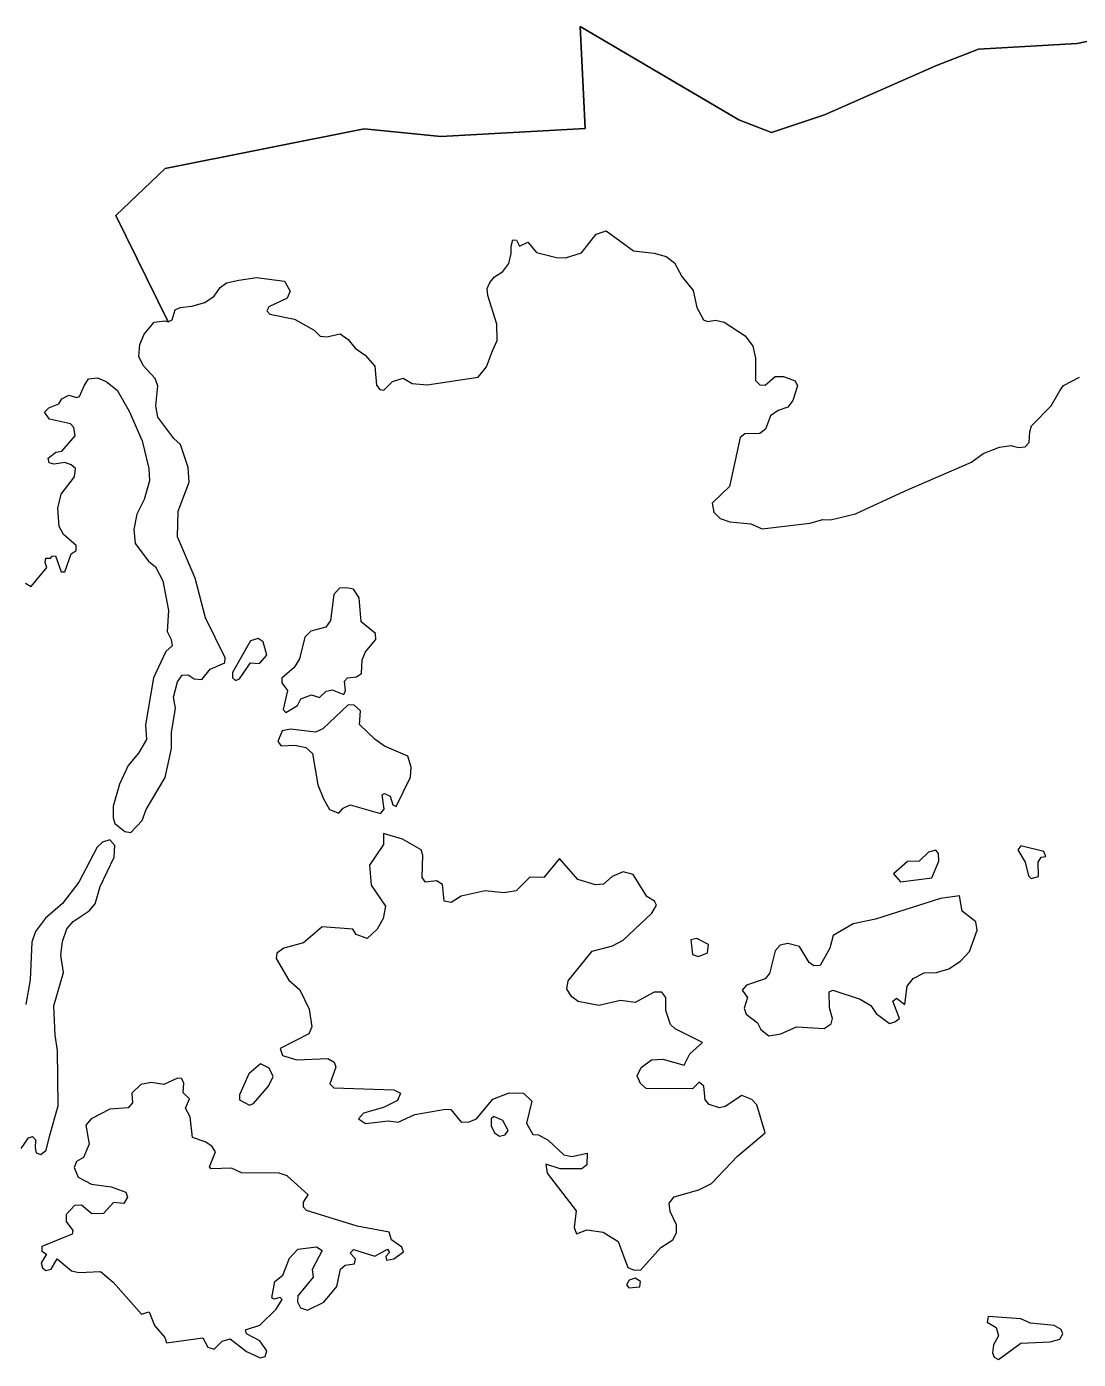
# Model space of a CAD drawing. Extents: x 369010 to 739155, y 6377141 to 6616555.
# Drawn here: x 445842 to 447208, y 6475236 to 6476967 of the extents above; entities that cross this region are included whole.
import ezdxf

# ---------------------------------------------------------------- set-up
doc = ezdxf.new("R2010")
doc.units = 0
doc.header["$LTSCALE"] = 40
doc.layers.add('1', color=7, linetype='Continuous', lineweight=13)

msp = doc.modelspace()

# ---------------------------------------------------------------- linework, layer by layer
at = {"layer": '1'}
for points in [[(445954.17, 6475939.26), (445956.32, 6475931.81), (445969.23, 6475921.39), (445977.01, 6475919.9), (445991.74, 6475935.62), (445997.04, 6475949.85), (446021.53, 6475991.56), (446029.97, 6476029.3), (446029.97, 6476049.98), (446034.94, 6476081.43), (446032.46, 6476095.83), (446037.59, 6476115.69), (446043.71, 6476124.29), (446051.49, 6476124.79), (446059.1, 6476119.5), (446069.36, 6476119), (446080.29, 6476132.4), (446098.99, 6476140.51), (446099.49, 6476146.97), (446074, 6476199.1), (446060.76, 6476250.57), (446037.59, 6476304.2), (446038.58, 6476337.3), (446052.81, 6476375.2), (446051.66, 6476394.4), (446041.39, 6476424.02), (446032.95, 6476431.97), (446012.27, 6476459.44), (446009.62, 6476474.5), (446012.1, 6476500.15), (446008.62, 6476509.75), (445993.07, 6476526.8), (445987.61, 6476538.39), (445988.93, 6476553.78), (445994.23, 6476567.51), (446007.47, 6476583.07), (446021.04, 6476584.89), (446025.51, 6476583.4), (445957.48, 6476721.76), (446021.7, 6476782.67), (446280.22, 6476833.98), (446379.68, 6476824.21), (446567.03, 6476834.64), (446560.58, 6476966.88), (446766.8, 6476845.73), (446809, 6476829.51), (446878.02, 6476852.35), (447023.33, 6476916.56), (447077.95, 6476937.42), (447206.05, 6476945.19), (447295.58, 6476963.73)], [(446560.58, 6476966.88), (446567.03, 6476834.64), (446379.68, 6476824.21), (446280.22, 6476833.98), (446021.7, 6476782.67), (445957.48, 6476721.76), (446025.51, 6476583.4), (446030.64, 6476586.05), (446034.44, 6476598.96), (446041.23, 6476601.94), (446056.29, 6476603.76), (446073.17, 6476608.39), (446085.25, 6476616.67), (446093.03, 6476628.09), (446101.31, 6476634.21), (446117.19, 6476637.52), (446140.2, 6476641), (446176.61, 6476636.36), (446183.89, 6476623.12), (446180.09, 6476614.02), (446156.42, 6476602.77), (446153.77, 6476597.64), (446157.41, 6476593.33), (446189.52, 6476587.04), (446215.01, 6476572.81), (446222.95, 6476564.7), (446231.56, 6476563.87), (446248.77, 6476567.68), (446259.36, 6476560.4), (446268.47, 6476549.14), (446281.21, 6476540.04), (446294.12, 6476525.64), (446295.94, 6476501.15), (446300.57, 6476495.35), (446305.54, 6476494.69), (446317.12, 6476506.11), (446330.86, 6476510.08), (446342.45, 6476503.3), (446361.98, 6476501.48), (446428.18, 6476511.74), (446439.1, 6476524.98), (446446.71, 6476545.67), (446452.67, 6476559.4), (446452.51, 6476580.42), (446440.59, 6476617.5), (446439.76, 6476626.6), (446443.4, 6476634.71), (446449.53, 6476641.99), (446460.12, 6476648.78), (446467.9, 6476659.04), (446470.88, 6476672.11), (446470.88, 6476681.88), (446473.36, 6476690.15), (446478.16, 6476689.33), (446481.97, 6476681.88), (446492.72, 6476687.01), (446503.98, 6476673.44), (446529.8, 6476666.82), (446541.55, 6476666.49), (446562.24, 6476672.94), (446581.6, 6476697.27), (446594.34, 6476701.57), (446629.76, 6476675.59), (446656.9, 6476672.77), (446672.3, 6476668.47), (446683.05, 6476660.03), (446692.65, 6476642.49), (446707.22, 6476624.28), (446712.02, 6476601.94), (446720.79, 6476586.05), (446725.92, 6476584.06), (446736.51, 6476585.72), (446747.77, 6476583.07), (446775.07, 6476565.36), (446785, 6476551.63), (446788.48, 6476536.4), (446788.31, 6476507.11), (446793.94, 6476501.81), (446800.89, 6476500.98), (446814.13, 6476512.57), (446824.89, 6476512.24), (446839.95, 6476506.61), (446842.93, 6476500.15), (446836.97, 6476481.29), (446830.19, 6476472.68), (446817.77, 6476468.38), (446807.84, 6476461.43), (446801.39, 6476444.21), (446794.11, 6476438.26), (446774.74, 6476437.92), (446768.45, 6476433.13), (446754.55, 6476369.57), (446732.04, 6476347.73), (446734.19, 6476336.14), (446742.3, 6476327.86), (446754.88, 6476323.56), (446782.19, 6476321.08), (446797.25, 6476314.46), (446858.98, 6476321.74), (446876.03, 6476326.54)], [(447295.58, 6476963.73), (447206.05, 6476945.19), (447077.95, 6476937.42), (447023.33, 6476916.56), (446878.02, 6476852.35), (446809, 6476829.51), (446766.8, 6476845.73), (446560.58, 6476966.88)], [(445840.31, 6476244.12), (445847.59, 6476239.49), (445867.78, 6476264.48), (445865.79, 6476270.93), (445866.46, 6476276.39), (445872.58, 6476276.39), (445875.06, 6476279.04), (445879.37, 6476279.54), (445886.65, 6476258.68), (445891.12, 6476258.68), (445899.72, 6476282.02), (445906.01, 6476286.32), (445906.01, 6476292.78), (445889.79, 6476307.34), (445884.17, 6476317.77), (445882.34, 6476341.6), (445886.48, 6476359.64), (445904.03, 6476381.98), (445905.35, 6476392.74), (445899.72, 6476397.54), (445891.28, 6476400.52), (445877.38, 6476398.53), (445870.92, 6476400.19), (445869.6, 6476406.48), (445879.53, 6476414.26), (445887.31, 6476415.58), (445904.69, 6476435.28), (445903.03, 6476446.2), (445898.73, 6476450.83), (445871.26, 6476456.96), (445865.13, 6476465.89), (445870.76, 6476471.52), (445883.67, 6476476.98), (445887.64, 6476483.44), (445896.58, 6476488.24), (445906.51, 6476485.26), (445910.48, 6476486.42), (445916.6, 6476500.32), (445922.23, 6476509.59), (445933.82, 6476510.91), (445944.91, 6476505.78), (445959.14, 6476494.53), (445974.7, 6476467.55), (445991.91, 6476428.99), (446000.51, 6476392.91), (446001.18, 6476377.02), (445994.23, 6476352.52), (445984.96, 6476333.66), (445981.15, 6476313.47), (445982.81, 6476295.43), (446000.02, 6476272.59), (446009.29, 6476265.14), (446018.55, 6476247.1), (446026, 6476208.54), (446024.35, 6476181.39), (446029.31, 6476170.64), (446030.8, 6476162.53), (446022.69, 6476155.24), (446006.47, 6476120.98), (445996.21, 6476059.75), (445997.2, 6476040.88), (445986.94, 6476023.34), (445973.54, 6476006.95), (445962.28, 6475982.95), (445954.17, 6475954.49), (445954.17, 6475939.26)], [(446876.03, 6476326.54), (446885.63, 6476326.04), (446918.07, 6476333.82), (446981.95, 6476363.61), (447069.01, 6476401.35), (447084.23, 6476412.44), (447105.42, 6476420.71), (447120.31, 6476422.7), (447129.75, 6476420.22), (447138.52, 6476421.04), (447143.98, 6476426.67), (447144.48, 6476440.41), (447146.96, 6476448.52), (447172.45, 6476474.34), (447184.03, 6476494.69), (447188.5, 6476500.65), (447209.19, 6476511.74)], [(446374.22, 6475857.17), (446359.82, 6475855.35), (446355.52, 6475861.47), (446356.51, 6475890.6), (446354.2, 6475897.55), (446329.87, 6475911.29), (446305.21, 6475918.57), (446305.21, 6475904.34), (446286.84, 6475877.53), (446289.32, 6475851.54), (446307.69, 6475824.24), (446304.71, 6475808.35), (446296.93, 6475794.45), (446284.19, 6475782.36), (446269.79, 6475787.49), (446265.49, 6475794.45), (446225.6, 6475797.42), (446201.44, 6475776.9), (446175.62, 6475769.62), (446166.51, 6475763.16), (446165.69, 6475756.21), (446182.4, 6475728.24), (446196.64, 6475715.5), (446208.72, 6475690.51), (446212.19, 6475667.83), (446208.39, 6475658.73), (446170.98, 6475639.7), (446174.13, 6475630.27), (446192.83, 6475624.64), (446233.05, 6475626.46), (446240.99, 6475621.82), (446243.47, 6475615.2), (446235.7, 6475593.52), (446240.83, 6475588.23), (446318.78, 6475585.74), (446327.38, 6475581.28), (446323.58, 6475572.01), (446305.04, 6475562.91), (446279.39, 6475555.29), (446272.93, 6475548.18), (446282.04, 6475542.22), (446311.5, 6475545.69)], [(445834.68, 6475509.45), (445844.28, 6475523.35), (445849.41, 6475525.34), (445853.22, 6475520.7), (445852.72, 6475510.27), (445854.04, 6475503.99), (445860.17, 6475501.83), (445867.12, 6475507.46), (445871.75, 6475526.83), (445882.68, 6475565.06), (445881.68, 6475636.72), (445878.7, 6475656.91), (445877.21, 6475694.81), (445889.46, 6475738.01), (445885.99, 6475760.52), (445888.14, 6475778.56), (445893.93, 6475794.78), (445902.04, 6475804.38), (445922.89, 6475818.11), (445930.51, 6475827.38), (445937.13, 6475849.72), (445955.5, 6475887.96), (445956.32, 6475903.18), (445949.87, 6475910.46), (445940.44, 6475907.48), (445933.49, 6475901.03), (445909.65, 6475855.35), (445888.3, 6475827.88), (445866.29, 6475809.01), (445853.38, 6475791.47), (445848.42, 6475777.73), (445846.43, 6475728.74), (445840.64, 6475696.47)], [(446311.5, 6475545.69), (446324.07, 6475543.87), (446345.92, 6475553.97), (446385.81, 6475560.75), (446392.59, 6475560.42), (446406, 6475543.87), (446416.59, 6475544.04), (446426.19, 6475548.18), (446447.04, 6475573.66), (446468.39, 6475581.77), (446487.26, 6475581.28), (446498.02, 6475571.01), (446490.74, 6475542.38), (446499.34, 6475527.65), (446506.63, 6475527.32), (446519.2, 6475520.37), (446539.23, 6475501.5), (446549.82, 6475499.02), (446569.68, 6475503.32), (446569.52, 6475488.59), (446562.73, 6475483.3), (446534.76, 6475483.3), (446516.22, 6475489.26), (446517.88, 6475477.67), (446555.28, 6475428.52), (446552.97, 6475407), (446555.95, 6475398.73), (446569.19, 6475404.02), (446590.37, 6475400.88), (446610.07, 6475388.79), (446622.64, 6475354.87), (446630.59, 6475351.39), (446639.36, 6475351.89), (446665.34, 6475381.18), (446680.9, 6475390.78), (446685.87, 6475400.05), (446685.87, 6475410.31), (446677.59, 6475427.69), (446676.43, 6475438.61), (446682.89, 6475446.72), (446714.66, 6475455.99), (446731.21, 6475463.93), (446765.14, 6475499.68), (446800.89, 6475530.14), (446789.97, 6475566.38), (446783.68, 6475573.33), (446770.6, 6475578.3), (446748.92, 6475564.23), (446741.64, 6475562.57), (446728.4, 6475566.88), (446722.94, 6475572.84), (446721.45, 6475590.38), (446715, 6475595.67), (446706.39, 6475587.07), (446646.31, 6475587.4), (446639.03, 6475593.85), (446634.73, 6475603.78), (446639.86, 6475614.87), (446653.26, 6475624.8), (446667.83, 6475625.63), (446695.63, 6475617.85), (446703.24, 6475632.42), (446719.63, 6475647.48), (446683.88, 6475665.02), (446677.92, 6475670.81), (446671.96, 6475688.85), (446671.8, 6475705.9), (446666.83, 6475712.85), (446656.9, 6475712.52), (446632.08, 6475699.11), (446613.21, 6475701.76), (446584.91, 6475695.31), (446558.1, 6475700.44), (446549.66, 6475706.73), (446543.53, 6475716.66), (446544.86, 6475727.58), (446576.3, 6475765.81), (446602.45, 6475772.93), (446616.35, 6475780.38), (446653.76, 6475815.13), (446659.88, 6475825.89), (446657.4, 6475831.02), (446647.3, 6475836.98), (446629.43, 6475865.45), (446616.52, 6475868.92), (446602.29, 6475863.13), (446590.87, 6475852.87), (446580.61, 6475852.04), (446557.77, 6475858.99), (446533.77, 6475886.47), (446513.25, 6475861.81), (446495.21, 6475861.97), (446477.66, 6475844.26), (446461.61, 6475841.78), (446437.45, 6475844.26), (446406.16, 6475837.31), (446393.09, 6475829.2), (446383.82, 6475831.02), (446382, 6475852.54), (446374.22, 6475857.17)], [(446266.31, 6475378.53), (446293.79, 6475369.93), (446310.5, 6475378.7), (446312.82, 6475374.56), (446308.19, 6475369.27), (446309.01, 6475364.63), (446318.45, 6475366.12), (446331.36, 6475375.22), (446329.04, 6475381.35), (446315.47, 6475390.78), (446312.49, 6475400.88), (446271.11, 6475408.82), (446205.08, 6475428.85), (446201.27, 6475433.48), (446201.27, 6475439.77), (446207.23, 6475449.37), (446179.92, 6475474.2), (446169.66, 6475477.34), (446120.84, 6475478), (446107.6, 6475484.13), (446081.45, 6475483.3), (446079.13, 6475485.95), (446086.91, 6475505.14), (446082.11, 6475512.59), (446073.5, 6475518.05), (446056.95, 6475523.68), (446053.97, 6475550.82), (446047.85, 6475561.91), (446053.14, 6475573.99), (446044.87, 6475582.1), (446045.7, 6475594.68), (446043.05, 6475600.47), (446037.59, 6475601.14), (446020.04, 6475592.53), (446003.66, 6475595.51), (445989.92, 6475592.86), (445978.17, 6475581.61), (445979.33, 6475568.86), (445973.37, 6475562.24), (445949.7, 6475560.75), (445925.54, 6475548.18), (445918.42, 6475540.07), (445923.06, 6475515.07), (445915.45, 6475497.86), (445906.34, 6475492.73), (445903.36, 6475485.12), (445908.49, 6475472.37), (445925.87, 6475463.27), (445951.69, 6475459.8), (445970.56, 6475453.01), (445972.54, 6475446.56), (445967.91, 6475438.28), (445954.67, 6475439.44), (445941.43, 6475425.04), (445926.37, 6475424.71), (445913.13, 6475435.96), (445904.03, 6475435.63), (445893.1, 6475424.05), (445893.1, 6475414.78), (445901.87, 6475403.19), (445900.72, 6475398.23), (445861.33, 6475382.34), (445861.33, 6475376.38), (445867.45, 6475372.24), (445860.5, 6475361.16), (445862.15, 6475354.37), (445866.62, 6475351.06), (445873.41, 6475352.88), (445881.35, 6475366.45), (445899.89, 6475350.73), (445909.65, 6475348.41), (445937.62, 6475349.9), (445954.01, 6475336), (445990.75, 6475294.29), (446001.01, 6475297.44), (446007.8, 6475279.73), (446021.04, 6475264.17), (446023.19, 6475257.05), (446070.69, 6475263.67), (446077.14, 6475251.59), (446085.42, 6475248.94), (446095.68, 6475259.21), (446105.94, 6475262.18), (446127.46, 6475245.96), (446145.16, 6475237.69), (446151.62, 6475239.51), (446153.61, 6475246.79), (446144.67, 6475259.54), (446127.13, 6475268.64), (446126.13, 6475273.94), (446144.5, 6475280.06), (446165.85, 6475301.08), (446173.63, 6475313.33), (446171.15, 6475315.97), (446162.71, 6475313.66), (446160.06, 6475315.81), (446164.2, 6475336.66), (446174.46, 6475345.1), (446183.07, 6475366.95), (446194.15, 6475378.7)], [(446194.15, 6475378.7), (446217.99, 6475381.68), (446225.43, 6475377.21), (446212.69, 6475352.55), (446213.68, 6475342.29), (446193.82, 6475318.12), (446193.33, 6475310.51), (446197.46, 6475302.73), (446206.57, 6475299.75), (446227.75, 6475310.18), (446244.47, 6475330.54), (446249.27, 6475352.88), (446255.39, 6475357.85), (446267.47, 6475359.67), (446268.96, 6475366.12), (446261.85, 6475373.73), (446266.31, 6475378.53)]]:
    msp.add_lwpolyline(points, dxfattribs=at)
for points in [[(446257.21, 6476238), (446248.27, 6476237.66), (446240.5, 6476229.06), (446236.52, 6476195.63), (446230.23, 6476187.02), (446210.7, 6476181.72), (446203.09, 6476173.61), (446195.97, 6476145.64), (446189.19, 6476134.56), (446173.14, 6476120.49), (446173.14, 6476114.7), (446180.42, 6476104.43), (446174.79, 6476079.94), (446178.27, 6476076.13), (446193.66, 6476085.24), (446197.8, 6476093.68), (446211.53, 6476098.81), (446222.29, 6476095.5), (446230.9, 6476103.77), (446238.67, 6476105.26), (446253.74, 6476099.47), (446256.05, 6476104.6), (446254.56, 6476116.85), (446258.54, 6476120.82), (446270.12, 6476122.14), (446276.58, 6476126.78), (446277.4, 6476144.16), (446281.71, 6476154.75), (446295.11, 6476170.64), (446294.62, 6476178.41), (446276.24, 6476193.81), (446273.6, 6476224.92), (446266.31, 6476236.34)], [(446142.52, 6476172.29), (446132.59, 6476168.98), (446109.09, 6476127.77), (446108.92, 6476121.15), (446112.89, 6476117.34), (446118.35, 6476119.5), (446132.59, 6476140.51), (446144.34, 6476139.69), (446153.61, 6476150.61), (446148.97, 6476167.66)], [(446259.2, 6476086.06), (446226.26, 6476054.78), (446216.83, 6476050.48), (446184.22, 6476054.12), (446173.8, 6476051.97), (446167.84, 6476038.23), (446172.14, 6476032.77), (446189.85, 6476033.6), (446204.25, 6476030.29), (446213.19, 6476022.84), (446219.97, 6475982.13), (446227.25, 6475963.92), (446235.2, 6475949.85), (446247.12, 6475945.05), (446252.74, 6475951.67), (446262.01, 6475955.81), (446301.4, 6475944.72), (446305.87, 6475950.18), (446303.55, 6475969.05), (446306.7, 6475970.87), (446313.98, 6475967.07), (446317.29, 6475955.81), (446321.59, 6475953.83), (446340.29, 6475991.89), (446341.12, 6476004.97), (446336.98, 6476019.37), (446306.37, 6476032.44), (446294.45, 6476040.88), (446274.09, 6476060.58), (446275.42, 6476078.28), (446266.98, 6476085.57)], [(447022.67, 6475897.22), (447013.23, 6475894.58), (447001.15, 6475882.66), (446985.76, 6475882.49), (446967.72, 6475866.27), (446976.66, 6475856.01), (447017.54, 6475861.14), (447026.31, 6475882.99), (447026.14, 6475892.92)], [(447146.63, 6475860.32), (447155.9, 6475863.13), (447155.73, 6475881.33), (447159.21, 6475888.12), (447165.66, 6475888.95), (447163.01, 6475895.4), (447132.89, 6475902.85), (447129.25, 6475897.55), (447138.52, 6475881.67), (447142.82, 6475863.63)], [(447053.29, 6475837.81), (447028.46, 6475834.33), (446944.22, 6475807.35), (446915.42, 6475801.23), (446889.27, 6475786.34), (446884.8, 6475769.62), (446872.22, 6475747.11), (446863.95, 6475746.78), (446857.99, 6475751.41), (446845.58, 6475772.1), (446830.35, 6475775.91), (446820.59, 6475773.92), (446813.8, 6475766.48), (446806.68, 6475737.02), (446800.73, 6475730.06), (446776.56, 6475721.95), (446771.27, 6475715.33), (446777.89, 6475705.57), (446773.58, 6475691.83), (446776.23, 6475684.05), (446791.13, 6475672.97), (446795.43, 6475664.19), (446805.86, 6475656.08), (446821.25, 6475658.4), (446841.77, 6475667.83), (446877.69, 6475665.52), (446886.79, 6475671.48), (446888.44, 6475678.59), (446884.64, 6475692.16), (446884.14, 6475713.18), (446888.61, 6475715.33), (446924.36, 6475703.42), (446938.09, 6475695.14), (446945.05, 6475684.88), (446962.26, 6475672.14), (446969.54, 6475674.12), (446975.5, 6475678.59), (446966.89, 6475700.77), (446971.53, 6475705.07), (446982.28, 6475696.63), (446985.26, 6475720.63), (446993.04, 6475730.56), (447007.44, 6475737.68), (447023.49, 6475738.17), (447039.38, 6475742.81), (447054.44, 6475752.74), (447066.36, 6475765.32), (447076.29, 6475793.29), (447074.64, 6475804.04), (447056.76, 6475817.78)], [(446714.33, 6475758.86), (446726.08, 6475763.66), (446727.24, 6475774.58), (446712.35, 6475782.36), (446704.57, 6475780.71), (446706.72, 6475761.51)], [(446145.5, 6475619.51), (446130.1, 6475606.6), (446118.02, 6475579.12), (446118.35, 6475573), (446131.26, 6475565.88), (446136.39, 6475568.04), (446155.76, 6475590.38), (446161.72, 6475603.12), (446156.58, 6475613.88)], [(446455.98, 6475525.5), (446463.26, 6475527.32), (446467.07, 6475532.78), (446460.28, 6475545.86), (446448.7, 6475551.32), (446444.89, 6475548.18), (446445.22, 6475539.24), (446449.53, 6475529.8)], [(446632.08, 6475341.3), (446624.13, 6475338.65), (446620.82, 6475332.52), (446623.8, 6475328.39), (446638.2, 6475329.88), (446639.19, 6475336.66)], [(447104.1, 6475235.7), (447132.89, 6475256.89), (447171.12, 6475258.54), (447183.54, 6475261.85), (447187.67, 6475268.97), (447185.36, 6475274.43), (447176.25, 6475279.56), (447145.64, 6475282.71), (447133.22, 6475288.33), (447090.52, 6475291.31), (447089.37, 6475283.87), (447101.12, 6475276.91), (447104.1, 6475266.32), (447097.64, 6475254.57), (447096.15, 6475244.14), (447098.47, 6475238.52)]]:
    msp.add_lwpolyline(points, close=True, dxfattribs=at)

doc.saveas('drawing.dxf')
